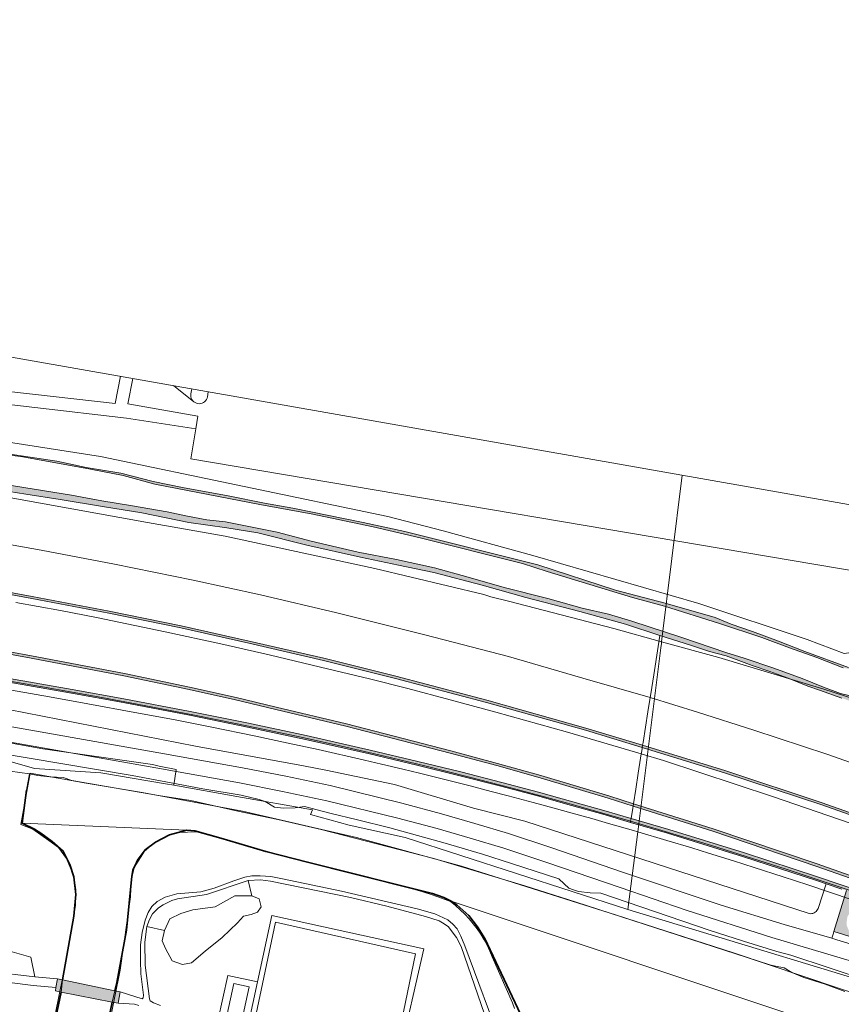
# Model space of a CAD drawing. Header units: metres. Extents: x 2514 to 227642, y 1683 to 852646.
# Tile 365 of 462: x 113882 to 114070, y 426467 to 426694. Entities that reach past the tile are written whole.
import ezdxf
from ezdxf.lldxf.tags import DXFTag

# ---------------------------------------------------------------- set-up
doc = ezdxf.new("R2010")
doc.units = ezdxf.units.M
for name, color, linetype, lineweight in [('B-WE-GK-BESCHOEIING-G', 252, 'GK-BESCHOEIING', 35), ('B-WE-GR-BEPLANTING_CULTUUR_BOSPLANTSOEN-GV', 252, 'Continuous', 18), ('B-WE-GR-BEPLANTING_CULTUUR_HEESTERS-GV', 252, 'Continuous', 18), ('B-WE-GR-GRAS-GV', 252, 'Continuous', 13), ('B-WE-GR-GRAS-V', 252, 'Continuous', 18), ('B-WE-GR-GROENVOORZIENING-GV', 252, 'Continuous', 18), ('B-WE-IE-TERREINAFSCHEIDING_KUNSTMATIG_HEKWERK-G', 252, 'IE-TERREINAFSCHEIDING-KUNSTMATIG', 18), ('B-WE-IE-TERREINAFSCHEIDING_KUNSTMATIG_MUUR-GV', 252, 'Continuous', 18), ('B-WE-IE-TERREINAFSCHEIDING_KUNSTMATIG_MUUR-V', 252, 'Continuous', 18), ('B-WE-KG-GRENS_PERCEEL-GV', 252, 'KG-PERCEEL', 18), ('B-WE-KW-KUNSTWERK-GV', 252, 'Continuous', 18), ('B-WE-KW-KUNSTWERK-V', 252, 'Continuous', 18), ('B-WE-KW-KUNSTWERK_GELUIDSWERING_SCHERM-G', 252, 'Continuous', 18), ('B-WE-OG-BEBOUWING_OVERBOUWING-GV', 4, 'Continuous', 18), ('B-WE-OG-TERREIN_CULTUURSCHEIDING-GV', 252, 'Continuous', 18), ('B-WE-OG-WATER-GV', 252, 'Continuous', 18), ('B-WE-OG-WATER_SLOOT-GV', 252, 'Continuous', 18), ('B-WE-OG-WATER_SLOOT-V', 252, 'Continuous', 18), ('B-WE-OG-WEG-GV', 252, 'Continuous', 18), ('B-WE-OG-WEG-V', 252, 'Continuous', 18), ('B-WE-VH-ONVERHARD-GV', 252, 'Continuous', 18), ('B-WE-VH-VERHARDING_ASFALT-GV', 252, 'Continuous', 18), ('B-WE-VH-VERHARDING_GESLOTEN-GV', 252, 'Continuous', 18), ('B-WE-VH-VERHARDING_HALFVERHARDING-GV', 252, 'Continuous', 18), ('B-WE-VH-VERHARDING_OPEN-GV', 252, 'Continuous', 18)]:
    doc.layers.add(name, color=color, linetype=linetype, lineweight=lineweight)
doc.layers.add('X-XX-AL-HULPLIJN-G', color=6, linetype='Continuous', lineweight=18, plot=False)
doc.styles.get("Standard").update_dxf_attribs({"font": 'romans'})
doc.linetypes.add('GK-BESCHOEIING', pattern='A,30,-5,[1,NLCS.SHX,S=1,R=0,X=0,Y=0],-5', length=40)
doc.linetypes.add('IE-TERREINAFSCHEIDING-KUNSTMATIG', pattern='A,4,[82,NLCS.SHX,S=0.75,R=90,X=0,Y=0],4,-2', length=10)
tags = doc.linetypes.add('KG-PERCEEL', pattern='A,5.5,-2,["P",Standard,S=1.8,R=0,X=-0.5,Y=-0.9],-2,5.5,-2,[5,NLCS.SHX,S=0.75,R=0,X=0,Y=0],-2', length=19).pattern_tags.tags
tags[6] = DXFTag(74, 10)

msp = doc.modelspace()

# ---------------------------------------------------------------- hatches: boundary and pattern name
at = {"layer": 'B-WE-GR-GRAS-V'}
msp.add_hatch(color=256, dxfattribs=at).paths.add_polyline_path([(114074.431, 426482.346), (114072.202, 426484.255), (114071.718, 426485.444), (114071.696, 426486.419), (114071.848, 426487.486), (114072.498, 426488.571), (114073.525, 426489.041), (114075.026, 426489.494), (114076.224, 426489.421), (114079.865, 426488.5), (114093.505, 426483.892), (114109.891, 426478.228), (114125.652, 426472.625), (114136.951, 426468.364), (114155.762, 426461.269), (114164.263, 426457.882), (114170.396, 426455.688), (114183.263, 426450.589), (114193.211, 426446.336), (114202.809, 426442.118), (114216.52, 426436.348), (114217.959, 426435.304), (114218.436, 426434.692), (114218.459, 426434.093), (114218.298, 426433.088), (114218.01, 426432.162), (114217.441, 426431.46), (114216.587, 426431.082), (114215.543, 426431.249), (114218.223, 426430.237), (114220.619, 426436.58), (114220.618, 426436.58), (114207.261, 426442.334), (114190.402, 426449.53), (114186.92, 426450.968), (114173.789, 426456.075), (114157.148, 426462.368), (114137.947, 426469.603), (114116.19, 426477.721), (114099.768, 426483.683), (114080.352, 426490.525), (114071.655, 426493.49), (114068.746, 426484.103), (114074.437, 426482.339)])
at = {"layer": 'B-WE-IE-TERREINAFSCHEIDING_KUNSTMATIG_MUUR-V'}
for points in [[(114022.134, 426510.082), (114015.871, 426511.889), (114008.713, 426513.95), (114000.869, 426516.112), (113992.407, 426518.342), (113982.976, 426520.78), (113973.124, 426523.218), (113962.179, 426525.82), (113947.494, 426529.14), (113934.182, 426531.974), (113920.81, 426534.677), (113905.569, 426537.591), (113893.643, 426539.771), (113874.85, 426543.035), (113858.619, 426545.695), (113840.084, 426548.704), (113821.166, 426551.664), (113803.484, 426554.412), (113783.672, 426557.483), (113761.462, 426560.938), (113739.386, 426564.353), (113715.9, 426568.013), (113694.486, 426571.356), (113674.36, 426574.445), (113663.489, 426576.105), (113663.393, 426575.471), (113663.358, 426575.234), (113674.226, 426573.574), (113694.351, 426570.485), (113715.764, 426567.142), (113739.25, 426563.482), (113761.327, 426560.067), (113783.537, 426556.612), (113803.349, 426553.542), (113821.031, 426550.794), (113839.946, 426547.834), (113858.477, 426544.826), (113874.703, 426542.166), (113893.489, 426538.903), (113905.407, 426536.725), (113920.64, 426533.813), (113934.003, 426531.111), (113947.306, 426528.28), (113961.98, 426524.962), (113972.916, 426522.362), (113982.76, 426519.926), (113992.184, 426517.49), (114000.64, 426515.261), (114008.474, 426513.102), (114015.627, 426511.042), (114021.992, 426509.185), (114022.033, 426509.444)], [(114022.033, 426509.444), (114021.992, 426509.185), (114030.539, 426506.682), (114047.969, 426501.294), (114064.733, 426495.85), (114066.984, 426495.083), (114070.583, 426493.855), (114071.648, 426493.492), (114071.655, 426493.492), (114071.655, 426493.49), (114080.352, 426490.525), (114099.768, 426483.683), (114116.19, 426477.721), (114137.947, 426469.603), (114157.148, 426462.368), (114173.789, 426456.075), (114186.92, 426450.968), (114190.402, 426449.53), (114207.261, 426442.334), (114220.618, 426436.58), (114220.619, 426436.58), (114225.755, 426434.367), (114244.195, 426426.418), (114263.756, 426417.931), (114283.773, 426409.406), (114305.2, 426400.604), (114324.495, 426392.742), (114339.548, 426386.571), (114352.298, 426381.34), (114366.056, 426375.709), (114373.538, 426372.619), (114373.585, 426372.906), (114373.684, 426373.512), (114366.399, 426376.542), (114352.64, 426382.174), (114339.89, 426387.405), (114324.836, 426393.576), (114305.541, 426401.438), (114284.121, 426410.237), (114264.112, 426418.759), (114244.553, 426427.245), (114226.112, 426435.195), (114207.617, 426443.162), (114190.751, 426450.361), (114187.256, 426451.805), (114174.112, 426456.917), (114157.466, 426463.212), (114138.264, 426470.447), (114116.501, 426478.567), (114100.071, 426484.532), (114080.647, 426491.377), (114065.018, 426496.705), (114048.241, 426502.153), (114030.799, 426507.545), (114022.134, 426510.082)]]:
    msp.add_hatch(color=256, dxfattribs=at).paths.add_polyline_path(points)
at = {"layer": 'B-WE-KW-KUNSTWERK-V'}
msp.add_hatch(color=256, dxfattribs=at).paths.add_polyline_path([(113904.699, 426470.223), (113903.49, 426470.473), (113891.487, 426472.95), (113890.273, 426473.2), (113889.952, 426471.22), (113889.827, 426470.448), (113891.176, 426470.181), (113902.888, 426467.865), (113904.213, 426467.603)])
at = {"layer": 'B-WE-OG-WATER_SLOOT-V'}
for points in [[(113554.259, 426646.488), (113553.12, 426646.561), (113552.156, 426646.349), (113550.829, 426644.527), (113550.636, 426644.072), (113551.293, 426643.957), (113551.687, 426644.957), (113552.148, 426645.641), (113552.886, 426646.064), (113553.959, 426646.081), (113558.254, 426645.63), (113565.598, 426644.5), (113575.858, 426642.453), (113583.894, 426641.179), (113592.134, 426639.675), (113636.05, 426632.422), (113647.877, 426630.773), (113660.198, 426628.851), (113686.613, 426624.42), (113701.191, 426621.838), (113713.554, 426619.915), (113723.141, 426618.24), (113742.761, 426615.081), (113776.138, 426609.921), (113789.914, 426607.661), (113799.363, 426605.988), (113821.607, 426602.761), (113825.486, 426601.965), (113864.759, 426595.858), (113872.907, 426594.485), (113882.319, 426593.214), (113897.908, 426590.378), (113905.391, 426588.928), (113912.671, 426586.936), (113937.223, 426582.224), (113948.592, 426580.156), (113962.844, 426577.13), (113973.649, 426574.614), (113997.169, 426568.734), (114002.886, 426566.883), (114022.431, 426560.921), (114029.831, 426558.93), (114042.432, 426554.934), (114052.152, 426551.728), (114058.544, 426549.295), (114064.791, 426547.063), (114070.9, 426544.714), (114073.21, 426544.284), (114074.729, 426544.476), (114076.371, 426545.066), (114077.184, 426545.808), (114078.088, 426546.43), (114077.76, 426546.537), (114076.439, 426545.295), (114075.514, 426544.968), (114073.765, 426544.574), (114072.09, 426544.763), (114062.093, 426548.47), (114056.052, 426550.867), (114050.076, 426553.055), (114045.153, 426554.758), (114041.428, 426556.268), (114029.934, 426559.589), (114018.565, 426562.601), (114000.68, 426568.406), (113970.16, 426576.037), (113960.577, 426578.127), (113944.412, 426581.468), (113937.889, 426582.591), (113929.515, 426584.297), (113919.01, 426586.192), (113912.263, 426587.528), (113904.852, 426589.442), (113896.861, 426590.811), (113890.168, 426592.238), (113872.704, 426594.867), (113863.684, 426596.494), (113845.834, 426599.183), (113820.782, 426603.219), (113806.232, 426605.341), (113782.913, 426609.308), (113769.564, 426611.384), (113732.536, 426617.66), (113699.354, 426622.928), (113686.79, 426625.081), (113671.322, 426627.934), (113655.692, 426630.004), (113645.21, 426631.628), (113633.151, 426633.313), (113621.194, 426635.279), (113597.714, 426639.463), (113557.444, 426646.046)], [(114083.631, 426534.932), (114083.463, 426535.003), (114081.216, 426535.958), (114078.413, 426536.904), (114076.307, 426537.5), (114073.455, 426538.017), (114070.291, 426538.822), (114066.394, 426540.241), (114061.439, 426542.245), (114054.928, 426544.678), (114048.117, 426546.981), (114043.934, 426548.227), (114033.804, 426551.717), (114022.278, 426555.428), (114016.944, 426557.061), (114010.9, 426558.467), (114002.977, 426560.658), (113992.951, 426563.212), (113984.7, 426565.592), (113976.939, 426567.679), (113968.201, 426569.599), (113959.376, 426571.334), (113948.626, 426573.821), (113940.766, 426575.903), (113928.896, 426578.325), (113924.606, 426578.768), (113920.157, 426579.592), (113915.503, 426580.626), (113907.532, 426581.992), (113900.472, 426583.099), (113893.489, 426584.451), (113875.821, 426587.291), (113870.033, 426588.301), (113855.532, 426591.128), (113848.279, 426592.265), (113836.211, 426593.786), (113825.518, 426595.611), (113816.361, 426597.378), (113809.177, 426598.583), (113798.597, 426600.113), (113782.106, 426603.009), (113768.834, 426605.073), (113759.011, 426606.764), (113746.295, 426608.702), (113737.37, 426610.69), (113729.094, 426612.262), (113709.965, 426614.752), (113689.501, 426618.22), (113661.159, 426622.618), (113650.311, 426624.575), (113641.128, 426626.003), (113630.259, 426627.825), (113617.121, 426629.85), (113603.533, 426632.182), (113591.614, 426634.003), (113558.845, 426639.314), (113551.858, 426640.707), (113551.147, 426641.251), (113550.956, 426642.608), (113551.141, 426643.572), (113551.293, 426643.957), (113550.636, 426644.072), (113550.151, 426642.925), (113550.022, 426642.072), (113550.325, 426640.796), (113551.15, 426639.958), (113552.448, 426639.623), (113561.971, 426637.688), (113569.397, 426636.446), (113580.157, 426634.562), (113589.463, 426633.155), (113598.3, 426631.799), (113610.51, 426629.537), (113622.063, 426627.652), (113630.878, 426626.28), (113645.712, 426624.057), (113658.806, 426621.741), (113670.113, 426619.932), (113672.505, 426619.535), (113681.905, 426618.186), (113691.257, 426616.528), (113709.914, 426613.16), (113723.638, 426611.205), (113729.01, 426610.715), (113737.352, 426609.054), (113743.166, 426607.703), (113749.812, 426606.739), (113760.343, 426605.018), (113769.218, 426603.474), (113778.049, 426602.034), (113786.873, 426600.933), (113805.929, 426597.84), (113817.212, 426595.984), (113825.599, 426594.494), (113844.974, 426591.154), (113856.565, 426589.369), (113865.63, 426588.033), (113875.307, 426585.909), (113883.002, 426584.684), (113890.894, 426583.449), (113900.665, 426581.806), (113909.715, 426580.373), (113920.529, 426578.173), (113929.249, 426576.909), (113936.38, 426575.752), (113947.611, 426572.913), (113959.97, 426570.198), (113968.658, 426568.345), (113976.772, 426566.62), (113987.93, 426563.693), (113997.937, 426560.885), (114010.321, 426557.69), (114020.87, 426554.798), (114028.763, 426552.156), (114031.446, 426551.285), (114035.991, 426549.821), (114040.123, 426548.504), (114044.025, 426547.481), (114046.923, 426546.382), (114049.975, 426545.257), (114054.001, 426543.897), (114058.251, 426542.323), (114062.737, 426540.492), (114065.447, 426539.582), (114070.59, 426537.765), (114073.536, 426536.717), (114075.64, 426536.36), (114078.284, 426535.658), (114079.958, 426535.211), (114081.515, 426534.901), (114082.634, 426534.583), (114083.372, 426534.484)]]:
    msp.add_hatch(color=256, dxfattribs=at).paths.add_polyline_path(points)
at = {"layer": 'B-WE-OG-WEG-V'}
for points in [[(114022.665, 426513.456), (114017.016, 426515.273), (114001.391, 426519.933), (113991.397, 426522.759), (113980.676, 426525.661), (113956.705, 426531.838), (113940.583, 426535.681), (113931.343, 426537.866), (113920.67, 426540.304), (113905.684, 426543.417), (113884.344, 426547.473), (113869.285, 426550.245), (113847.922, 426553.93), (113824.229, 426557.895), (113800.621, 426561.768), (113776.929, 426565.574), (113750.247, 426569.881), (113728.479, 426573.432), (113703.056, 426577.604), (113670.55, 426582.867), (113664.656, 426583.829), (113664.568, 426583.288), (113670.462, 426582.326), (113702.968, 426577.063), (113728.391, 426572.891), (113750.159, 426569.34), (113776.842, 426565.033), (113800.533, 426561.227), (113824.139, 426557.354), (113847.83, 426553.389), (113869.189, 426549.705), (113884.243, 426546.934), (113905.577, 426542.879), (113920.554, 426539.768), (113931.219, 426537.332), (113940.456, 426535.147), (113956.573, 426531.306), (113980.536, 426525.131), (113991.251, 426522.231), (114001.238, 426519.407), (114016.856, 426514.748), (114022.578, 426512.903)], [(114024.786, 426526.913), (114011.712, 426530.856), (113988.968, 426537.27), (113968.067, 426542.787), (113951.548, 426546.915), (113934.39, 426550.885), (113918.706, 426554.389), (113902.189, 426557.765), (113884.507, 426561.161), (113873.193, 426563.2), (113854.387, 426566.373), (113829.093, 426570.506), (113811.741, 426573.218), (113810.117, 426573.28), (113810.023, 426572.797), (113811.665, 426572.734), (113829.017, 426570.022), (113854.311, 426565.89), (113873.117, 426562.716), (113884.431, 426560.677), (113902.113, 426557.281), (113918.629, 426553.905), (113934.314, 426550.401), (113951.471, 426546.431), (113967.991, 426542.303), (113988.892, 426536.786), (114011.636, 426530.372), (114024.71, 426526.429)], [(114124.666, 426492.042), (114116.851, 426495.007), (114097.193, 426502.405), (114079.949, 426508.781), (114066.079, 426513.684), (114043.948, 426521.003), (114024.786, 426526.913), (114024.71, 426526.429), (114043.871, 426520.52), (114066.001, 426513.201), (114079.871, 426508.298), (114097.115, 426501.922), (114116.773, 426494.523), (114124.492, 426491.595)], [(114374.184, 426376.563), (114356.166, 426383.679), (114337.02, 426391.173), (114320.4, 426397.608), (114293.385, 426408.23), (114279.086, 426414.292), (114264.334, 426420.745), (114249.999, 426426.952), (114234.365, 426433.844), (114218.506, 426440.692), (114195.07, 426450.501), (114174.57, 426458.59), (114147.041, 426469.096), (114123.42, 426478.122), (114087.892, 426491.557), (114064.91, 426499.628), (114041.015, 426507.686), (114022.665, 426513.456), (114022.578, 426512.903), (114040.924, 426507.134), (114064.82, 426499.076), (114087.801, 426491.005), (114123.329, 426477.57), (114146.951, 426468.544), (114174.48, 426458.038), (114194.979, 426449.95), (114218.416, 426440.14), (114234.274, 426433.292), (114249.908, 426426.4), (114264.244, 426420.193), (114278.996, 426413.74), (114293.295, 426407.678), (114320.31, 426397.056), (114336.929, 426390.621), (114356.076, 426383.127), (114374.093, 426376.011)]]:
    msp.add_hatch(color=256, dxfattribs=at).paths.add_polyline_path(points)

# ---------------------------------------------------------------- linework, layer by layer
at = {"layer": 'B-WE-GK-BESCHOEIING-G', "ltscale": 0.5}
for points in [[(113891.487, 426472.95), (113894.09, 426487.588), (113894.484, 426492.599), (113894.097, 426496.695), (113893.178, 426499.482), (113892.912, 426500), (113891.589, 426502.579), (113889.053, 426504.776), (113886.488, 426506.739), (113885.045, 426507.603), (113882.16, 426509.012), (113883.161, 426516.588)], [(113996.733, 426465.087), (113988.496, 426482.471), (113986.822, 426485.2), (113984.83, 426487.796), (113982.06, 426490.225), (113980.801, 426491.084), (113979.122, 426491.947), (113976.529, 426492.84), (113948.053, 426500), (113938.19, 426502.48), (113927.861, 426505.564), (113921.839, 426507.266), (113920.061, 426507.379), (113916.085, 426506.322), (113912.814, 426504.674), (113910.422, 426502.864), (113908.696, 426500.517), (113908.455, 426500), (113907.634, 426498.238), (113907.363, 426496.829), (113906.196, 426484.42), (113903.947, 426472.378), (113903.49, 426470.473)], [(113888.2, 426455.975), (113891.176, 426470.181)], [(113902.888, 426467.865), (113899.177, 426450.102), (113896.428, 426439.239), (113892.862, 426426.116), (113888.554, 426410.97), (113887.512, 426406.422), (113887.218, 426402.39), (113887.659, 426399.009), (113889.064, 426393.554), (113890.896, 426388.753), (113891.353, 426387.843), (113892.006, 426386.823), (113893.965, 426384.853), (113898.711, 426380.53), (113900.511, 426379.135), (113907.066, 426374.67), (113915.251, 426372.568), (113958.162, 426364.171)]]:
    msp.add_lwpolyline(points, dxfattribs=at)
at = {"layer": 'B-WE-GR-BEPLANTING_CULTUUR_BOSPLANTSOEN-GV'}
for points in [[(113519.027, 426679.679), (113515.209, 426656.6), (113843.577, 426602.158), (113900.184, 426593.307), (113966.259, 426579.516), (113978.97, 426576.222), (113999.554, 426570.562), (114037.738, 426559.549), (114062.645, 426551.213), (114071.084, 426548.022), (114073.812, 426548.434), (114075.767, 426550.286), (114077.307, 426552.214), (114078.084, 426555.271), (114080.193, 426565.004), (114082.812, 426580.406)], [(114077.483, 426581.344), (114075, 426566.693), (113920.958, 426592.799), (113922.121, 426599.663), (113906.173, 426602.097), (113863.935, 426607.052), (113823.719, 426615.343), (113825.043, 426625.795)], [(113921.169, 426608.869), (113920.97, 426607.697), (113920.943, 426607.365), (113920.973, 426607.033), (113921.061, 426606.712), (113921.202, 426606.41), (113921.393, 426606.138), (113921.628, 426605.902), (113921.665, 426605.873), (113921.939, 426605.69), (113922.239, 426605.556), (113922.558, 426605.476), (113922.886, 426605.451), (113923.214, 426605.482), (113923.531, 426605.569), (113923.829, 426605.708), (113924.099, 426605.896), (113924.334, 426606.127), (113924.525, 426606.395), (113924.668, 426606.692), (113924.758, 426607.008), (113924.96, 426608.201)], [(113867.221, 426537.433), (113922.061, 426526.732), (113946.863, 426522.211), (113951.962, 426521.168), (113967.724, 426517.923), (113985.92, 426512.476), (113997.696, 426509.467), (114063.105, 426488.21), (114063.387, 426488.184), (114063.67, 426488.204), (114063.946, 426488.267), (114064.209, 426488.373), (114064.452, 426488.519), (114064.669, 426488.702), (114064.855, 426488.916), (114065.004, 426489.157), (114065.114, 426489.418), (114066.984, 426495.083), (114064.733, 426495.85), (114047.969, 426501.294), (114030.539, 426506.682), (114021.992, 426509.185), (114015.627, 426511.042), (114008.474, 426513.102), (114000.64, 426515.261), (113992.184, 426517.49), (113982.76, 426519.926), (113972.916, 426522.362), (113961.98, 426524.962), (113947.306, 426528.28), (113934.003, 426531.111), (113920.64, 426533.813), (113905.407, 426536.725), (113893.489, 426538.903), (113874.703, 426542.166)]]:
    msp.add_lwpolyline(points, dxfattribs=at)
at = {"layer": 'B-WE-GR-BEPLANTING_CULTUUR_HEESTERS-GV'}
for points in [[(113936.672, 426491.588), (113935.01, 426492.287), (113931.094, 426492.287), (113926.552, 426489.781), (113921.435, 426489.103), (113918.67, 426488.216), (113916.11, 426487.014), (113914.909, 426484.3), (113914.387, 426481.95), (113915.118, 426480.175), (113916.684, 426477.356), (113919.034, 426476.52), (113921.09, 426476.921), (113924.237, 426479.543), (113928.171, 426482.691), (113929.917, 426484.38), (113931.694, 426486.075), (113933.078, 426487.589), (113934.801, 426488.006), (113936.263, 426488.581), (113937.089, 426489.773)], [(113864.68, 426485.777), (113860.83, 426486.497), (113859.239, 426477.527), (113864.374, 426476.566), (113874.695, 426474.931), (113885.07, 426473.68), (113884.155, 426478.166), (113883.085, 426478.47), (113882.016, 426478.778), (113880.949, 426479.091), (113879.882, 426479.408), (113878.818, 426479.729), (113876.253, 426480.613), (113874.11, 426481.421), (113872.744, 426481.985), (113870.495, 426482.932), (113867.967, 426484.104), (113866.843, 426484.656)]]:
    msp.add_lwpolyline(points, close=True, dxfattribs=at)
at = {"layer": 'B-WE-GR-GRAS-GV'}
msp.add_lwpolyline([(114071.655, 426493.49), (114068.746, 426484.103), (114074.437, 426482.339)], dxfattribs=at)
at = {"layer": 'B-WE-GR-GROENVOORZIENING-GV'}
for points in [[(113865.844, 426575.475), (113886.591, 426571.785), (113903.405, 426568.542), (113921.46, 426564.871), (113936.947, 426561.495), (113954.474, 426557.35), (113974.754, 426552.306), (113993.953, 426547.309), (114011.062, 426542.377), (114026.516, 426537.897), (114026.649, 426538.739), (114027.34, 426543.122), (114028.367, 426549.641), (114028.763, 426552.156), (114020.87, 426554.798), (114010.321, 426557.69), (113997.937, 426560.885), (113987.93, 426563.693), (113976.772, 426566.62), (113968.658, 426568.345), (113959.97, 426570.198), (113947.611, 426572.913), (113936.38, 426575.752), (113929.249, 426576.909), (113920.529, 426578.173), (113909.715, 426580.373), (113900.665, 426581.806), (113890.894, 426583.449), (113883.002, 426584.684), (113875.307, 426585.909)], [(113880.768, 426559.776), (113890.979, 426557.906), (113899.243, 426556.257), (113915.066, 426553.008), (113927.837, 426550.269), (113938.935, 426547.728), (113950.72, 426544.883), (113961.991, 426542.177), (113970.8, 426539.949), (113980.546, 426537.379), (113991.079, 426534.509), (114007.532, 426529.954), (114024.474, 426524.936), (114024.517, 426525.205), (114024.668, 426526.163), (114024.71, 426526.429), (114011.636, 426530.372), (113988.892, 426536.786), (113967.991, 426542.303), (113951.471, 426546.431), (113934.314, 426550.401), (113918.629, 426553.905), (113902.113, 426557.281), (113884.431, 426560.677), (113873.117, 426562.716)], [(114070.59, 426537.765), (114065.447, 426539.582), (114062.737, 426540.492), (114058.251, 426542.323), (114054.001, 426543.897), (114049.975, 426545.257), (114046.923, 426546.382), (114044.025, 426547.481), (114040.123, 426548.504), (114035.991, 426549.821), (114031.446, 426551.285), (114028.763, 426552.156), (114028.367, 426549.641), (114027.34, 426543.122), (114026.649, 426538.739), (114026.516, 426537.897), (114037.44, 426534.518), (114050.321, 426530.369), (114067.125, 426524.837), (114079.333, 426520.578)], [(113874.85, 426543.035), (113893.643, 426539.771), (113905.569, 426537.591), (113920.81, 426534.677), (113934.182, 426531.974), (113947.494, 426529.14), (113962.179, 426525.82), (113973.124, 426523.218), (113982.976, 426520.78), (113992.407, 426518.342), (114000.869, 426516.112), (114008.713, 426513.95), (114015.871, 426511.889), (114022.134, 426510.082), (114022.514, 426512.493), (114022.578, 426512.903), (114016.856, 426514.748), (114001.238, 426519.407), (113991.251, 426522.231), (113980.536, 426525.131), (113956.573, 426531.306), (113940.456, 426535.147), (113931.219, 426537.332), (113920.554, 426539.768), (113905.577, 426542.879), (113884.243, 426546.934), (113869.189, 426549.705)], [(114079.871, 426508.298), (114066.001, 426513.201), (114043.871, 426520.52), (114024.71, 426526.429), (114024.668, 426526.163), (114024.517, 426525.205), (114024.474, 426524.936), (114029.616, 426523.433), (114054.663, 426515.13), (114077.611, 426507.224)], [(114087.801, 426491.005), (114064.82, 426499.076), (114040.924, 426507.134), (114022.578, 426512.903), (114022.514, 426512.493), (114022.134, 426510.082), (114030.799, 426507.545), (114048.241, 426502.153), (114065.018, 426496.705), (114080.647, 426491.377)]]:
    msp.add_lwpolyline(points, dxfattribs=at)
at = {"layer": 'B-WE-IE-TERREINAFSCHEIDING_KUNSTMATIG_HEKWERK-G', "ltscale": 0.2}
msp.add_lwpolyline([(113828.254, 426625.229), (113827.303, 426617.657), (113864.815, 426609.857), (113903.586, 426605.474), (113904.82, 426611.747)], dxfattribs=at)
msp.add_lwpolyline([(113935.665, 426463.716), (113968.011, 426456.732), (113972.595, 426478.992), (113940.392, 426486.245)], close=True, dxfattribs=at)
at = {"layer": 'B-WE-IE-TERREINAFSCHEIDING_KUNSTMATIG_MUUR-GV'}
for points in [[(113874.703, 426542.166), (113893.489, 426538.903), (113905.407, 426536.725), (113920.64, 426533.813), (113934.003, 426531.111), (113947.306, 426528.28), (113961.98, 426524.962), (113972.916, 426522.362), (113982.76, 426519.926), (113992.184, 426517.49), (114000.64, 426515.261), (114008.474, 426513.102), (114015.627, 426511.042), (114021.992, 426509.185), (114022.033, 426509.444), (114022.134, 426510.082), (114015.871, 426511.889), (114008.713, 426513.95), (114000.869, 426516.112), (113992.407, 426518.342), (113982.976, 426520.78), (113973.124, 426523.218), (113962.179, 426525.82), (113947.494, 426529.14), (113934.182, 426531.974), (113920.81, 426534.677), (113905.569, 426537.591), (113893.643, 426539.771), (113874.85, 426543.035)], [(114080.647, 426491.377), (114065.018, 426496.705), (114048.241, 426502.153), (114030.799, 426507.545), (114022.134, 426510.082), (114022.033, 426509.444), (114021.992, 426509.185), (114030.539, 426506.682), (114047.969, 426501.294), (114064.733, 426495.85), (114066.984, 426495.083), (114070.583, 426493.855)]]:
    msp.add_lwpolyline(points, dxfattribs=at)
at = {"layer": 'B-WE-KG-GRENS_PERCEEL-GV', "ltscale": 0.2}
for points in [[(113432.672, 426656.988), (113570.672, 426634.333), (113639.514, 426623.032), (113705.722, 426612.287), (113787.435, 426599.079), (113874.422, 426584.701), (113910.992, 426578.147), (113928.88, 426574.963), (113963.238, 426567.591), (113988.282, 426561.552), (113989.919, 426561.067), (113993.997, 426560.036), (114018.202, 426553.786), (114029.152, 426550.729), (114033.862, 426589.025)], [(114083.309, 426534.387), (114066.218, 426539.855), (114042.281, 426547.065), (114029.152, 426550.729), (114029.101, 426550.311), (114028.982, 426549.341), (114023.656, 426507.016), (114030.386, 426505.029), (114036.123, 426503.298), (114039.939, 426502.129), (114045.662, 426500.346), (114050.425, 426498.841), (114057.078, 426496.694), (114062.773, 426494.828)], [(114023.656, 426507.016), (114022.721, 426507.292), (114016.964, 426508.958), (114013.125, 426510.051), (114008.314, 426511.395), (114004.463, 426512.457), (113999.644, 426513.766), (113993.854, 426515.312), (113989.99, 426516.323), (113985.154, 426517.57), (113979.345, 426519.04), (113973.527, 426520.481), (113969.648, 426521.42), (113964.788, 426522.578), (113960.901, 426523.487), (113950.186, 426525.925), (113943.359, 426527.418), (113935.542, 426529.078), (113925.758, 426531.073), (113916.938, 426532.809), (113908.101, 426534.485), (113897.292, 426536.475), (113888.439, 426538.048), (113876.623, 426540.09)], [(114092.83, 426463.587), (114069.847, 426471.038), (114045.653, 426479.225), (114018.794, 426487.876), (113983.134, 426499.157), (113958.996, 426505.714), (113932.821, 426511.735), (113909.778, 426516.025), (113896.933, 426518.191), (113883.995, 426520.531), (113881.886, 426508.671), (113884.623, 426507.614), (113888.291, 426505.018), (113890.518, 426503.427), (113892.392, 426500.898), (113894.048, 426496.789), (113894.506, 426493.675), (113894.428, 426490.111), (113892.983, 426481.471), (113891.453, 426473.323), (113888.199, 426457.104)], [(113917.022, 426517.71), (113931.528, 426515.127), (113948.916, 426512.079), (113948.449, 426511.006), (113957.355, 426508.568), (113970.185, 426505.693), (114021.413, 426489.19)], [(113995.354, 426466.398), (113994.908, 426467.697), (113990.245, 426478.247), (113989.674, 426479.599), (113989.038, 426480.921), (113988.336, 426482.21), (113987.572, 426483.463), (113986.747, 426484.676), (113985.863, 426485.848), (113984.922, 426486.974), (113983.927, 426488.052), (113982.88, 426489.08), (113981.783, 426490.055), (113980.639, 426490.974), (113978.552, 426491.79), (113976.441, 426492.541), (113974.307, 426493.224), (113972.153, 426493.84), (113946.546, 426500.247), (113922.283, 426507.05), (113918.152, 426506.869), (113915.632, 426506.093), (113912.773, 426504.602), (113910.332, 426502.57), (113907.921, 426498.818), (113907.264, 426495.741), (113907.123, 426492.086), (113904.7, 426475.238), (113902.107, 426462.294)], [(114023.656, 426507.016), (114021.413, 426489.19), (114093.476, 426467.226), (114097.332, 426466.073), (114148.223, 426446.104), (114149.436, 426446.252)], [(114222.326, 426433.617), (114218.802, 426435.186), (114210.565, 426438.786), (114202.29, 426442.326), (114194.056, 426446.007), (114185.829, 426449.629), (114177.576, 426453.18), (114169.105, 426456.676), (114160.774, 426460.057), (114152.423, 426463.381), (114144.051, 426466.636), (114135.63, 426469.715), (114127.143, 426472.688), (114118.601, 426475.71), (114110.133, 426478.747), (114101.652, 426481.724), (114093.146, 426484.634), (114085.57, 426487.178), (114078.86, 426489.392), (114076.024, 426490.366), (114073.19, 426491.335), (114067.511, 426493.251), (114062.773, 426494.828)]]:
    msp.add_lwpolyline(points, dxfattribs=at)
msp.add_lwpolyline([(113875.932, 426524.18), (113885.045, 426521.551), (113900.242, 426520.545), (113915.149, 426518.043), (113917.022, 426517.71), (113917.606, 426521.382), (113913.667, 426522.081), (113912.133, 426522.508), (113886.959, 426526.095), (113876.65, 426527.964)], close=True, dxfattribs=at)
at = {"layer": 'B-WE-KW-KUNSTWERK-GV'}
msp.add_lwpolyline([(113904.699, 426470.223), (113903.49, 426470.473), (113891.487, 426472.95), (113890.273, 426473.2), (113889.952, 426471.22), (113889.827, 426470.448), (113891.176, 426470.181), (113902.888, 426467.865), (113904.213, 426467.603)], close=True, dxfattribs=at)
at = {"layer": 'B-WE-KW-KUNSTWERK_GELUIDSWERING_SCHERM-G'}
for points in [[(113872.128, 426542.848), (113886.857, 426540.342), (113900.484, 426537.887), (113910.247, 426536.067), (113921.828, 426533.828), (113931.57, 426531.872), (113945.613, 426528.898), (113955.557, 426526.713), (113965.194, 426524.456), (113974.728, 426522.176), (113984.705, 426519.689), (113994.532, 426517.126), (114002.241, 426515.087), (114008.927, 426513.225), (114022.033, 426509.444)], [(114022.033, 426509.444), (114029.208, 426507.354), (114040.651, 426503.892), (114057.767, 426498.448), (114073.881, 426493.066), (114095.268, 426485.569), (114110.404, 426480.146), (114130.6, 426472.641), (114151.568, 426464.755), (114169.22, 426458.075), (114178.084, 426454.729), (114188.007, 426450.816), (114197.148, 426446.97), (114220.486, 426436.918), (114222.736, 426435.948)]]:
    msp.add_lwpolyline(points, dxfattribs=at)
at = {"layer": 'B-WE-OG-BEBOUWING_OVERBOUWING-GV'}
msp.add_lwpolyline([(113934.329, 426471.375), (113930.808, 426472.14), (113929.273, 426465.077), (113932.794, 426464.312)], close=True, dxfattribs=at)
at = {"layer": 'B-WE-OG-TERREIN_CULTUURSCHEIDING-GV'}
for points in [[(114082.812, 426580.406), (114080.193, 426565.004), (114078.084, 426555.271), (114077.307, 426552.214), (114075.767, 426550.286), (114073.812, 426548.434), (114071.084, 426548.022), (114062.645, 426551.213), (114037.738, 426559.549), (113999.554, 426570.562), (113978.97, 426576.222), (113966.259, 426579.516), (113900.184, 426593.307), (113843.577, 426602.158), (113515.209, 426656.6), (113519.027, 426679.679)], [(113828.254, 426625.229), (113827.303, 426617.657), (113864.815, 426609.857), (113903.586, 426605.474), (113904.82, 426611.747)], [(113907.658, 426611.248), (113906.479, 426605.408), (113922.536, 426602.577), (113922.121, 426599.663), (113920.958, 426592.799), (114075, 426566.693), (114077.483, 426581.344)], [(113917.006, 426609.601), (113921.628, 426605.902), (113921.393, 426606.138), (113921.202, 426606.41), (113921.061, 426606.712), (113920.973, 426607.033), (113920.943, 426607.365), (113920.97, 426607.697), (113921.169, 426608.869)], [(113924.96, 426608.201), (113924.758, 426607.008), (113924.668, 426606.692), (113924.525, 426606.395), (113924.334, 426606.127), (113924.099, 426605.896), (113923.829, 426605.708), (113923.531, 426605.569), (113923.214, 426605.482), (113922.886, 426605.451), (113922.558, 426605.476), (113922.239, 426605.556), (113921.939, 426605.69), (113921.665, 426605.873), (113921.628, 426605.902), (113917.006, 426609.601)], [(113872.704, 426594.867), (113890.168, 426592.238), (113896.861, 426590.811), (113904.852, 426589.442), (113912.263, 426587.528), (113919.01, 426586.192), (113929.515, 426584.297), (113937.889, 426582.591), (113944.412, 426581.468), (113960.577, 426578.127), (113970.16, 426576.037), (114000.68, 426568.406), (114018.565, 426562.601), (114029.934, 426559.589), (114041.428, 426556.268), (114045.153, 426554.758), (114050.076, 426553.055), (114056.052, 426550.867), (114062.093, 426548.47), (114072.09, 426544.763)], [(114070.583, 426493.855), (114066.984, 426495.083), (114065.114, 426489.418), (114065.004, 426489.157), (114064.855, 426488.916), (114064.669, 426488.702), (114064.452, 426488.519), (114064.209, 426488.373), (114063.946, 426488.267), (114063.67, 426488.204), (114063.387, 426488.184), (114063.105, 426488.21), (113997.696, 426509.467), (113985.92, 426512.476), (113967.724, 426517.923), (113951.962, 426521.168), (113946.863, 426522.211), (113922.061, 426526.732), (113867.221, 426537.433)], [(113860.297, 426534.597), (113914.897, 426524.981), (113932.802, 426521.748), (113942.76, 426519.779), (113953.01, 426517.646), (113969.428, 426513.632), (113978.539, 426511.179), (113986.221, 426508.966), (113993.963, 426506.625), (114003.937, 426503.346), (114020.191, 426497.753), (114042.832, 426490.124), (114057.314, 426485.698), (114068.265, 426482.545), (114068.635, 426483.744), (114068.642, 426483.765), (114068.746, 426484.103), (114071.655, 426493.49)], [(114075.87, 426476.326), (114054.508, 426482.748), (114034.764, 426488.99), (114019.638, 426494.243), (114002.765, 426499.976), (113992.856, 426503.233), (113985.18, 426505.555), (113977.552, 426507.752), (113968.507, 426510.187), (113952.203, 426514.173), (113942.028, 426516.291), (113932.118, 426518.25), (113914.248, 426521.477), (113869.02, 426529.439)], [(114076.482, 426472.807), (114058.861, 426478.63), (114055.599, 426479.524), (114048.009, 426481.912), (114040.049, 426484.439), (114015.206, 426492.929), (114012.704, 426493.018), (114010.023, 426493.286), (114008.928, 426493.688), (114007.811, 426494.09), (114006.738, 426495.029), (114005.532, 426496.19), (113994.672, 426499.713), (113988.016, 426501.865), (113979.437, 426504.412), (113966.658, 426507.897), (113959.233, 426509.745), (113952.896, 426511.293), (113947.087, 426512.812), (113944.942, 426512.544), (113942.261, 426512.455), (113940.206, 426512.723), (113938.061, 426513.974), (113936.654, 426514.466), (113932.543, 426515.449), (113923.74, 426516.879), (113918.065, 426517.996), (113907.431, 426519.962), (113867.799, 426526.653)], [(113867.799, 426526.653), (113907.431, 426519.962), (113918.065, 426517.996), (113923.74, 426516.879), (113932.543, 426515.449), (113936.654, 426514.466), (113938.061, 426513.974), (113940.206, 426512.723), (113942.261, 426512.455), (113944.942, 426512.544), (113947.087, 426512.812), (113952.896, 426511.293), (113959.233, 426509.745), (113966.658, 426507.897), (113979.437, 426504.412), (113988.016, 426501.865), (113994.672, 426499.713), (114005.532, 426496.19), (114006.738, 426495.029), (114007.811, 426494.09), (114008.928, 426493.688), (114010.023, 426493.286), (114012.704, 426493.018), (114015.206, 426492.929), (114040.049, 426484.439), (114048.009, 426481.912), (114055.599, 426479.524), (114058.861, 426478.63), (114076.482, 426472.807)], [(113879.397, 426520.976), (113883.857, 426520.333), (113885.806, 426519.994), (113888.568, 426519.667), (113891.612, 426519.496), (113893.593, 426518.854), (113913.542, 426515.386), (113920.989, 426514.219), (113931.79, 426511.803), (113940.978, 426509.854), (113950.941, 426507.527), (113976.803, 426500.91), (113997.724, 426494.618), (114009.507, 426490.862), (114053.992, 426476.419), (114055.292, 426476.112), (114057.299, 426475.77), (114059.07, 426474.692), (114061.823, 426473.556), (114066.743, 426471.954), (114071.263, 426470.336)], [(113880.949, 426479.091), (113882.016, 426478.778), (113883.085, 426478.47), (113884.155, 426478.166), (113885.07, 426473.68), (113890.273, 426473.2), (113891.487, 426472.95), (113894.09, 426487.588), (113894.484, 426492.599), (113894.097, 426496.695), (113893.178, 426499.482), (113891.589, 426502.579), (113889.053, 426504.776), (113886.488, 426506.739), (113885.045, 426507.603), (113882.16, 426509.012), (113883.161, 426516.588), (113883.857, 426520.333), (113879.397, 426520.976)], [(113996.733, 426465.087), (113988.496, 426482.471), (113986.822, 426485.2), (113984.83, 426487.796), (113982.06, 426490.225), (113980.801, 426491.084), (113979.122, 426491.947), (113976.529, 426492.84), (113938.19, 426502.48), (113927.861, 426505.564), (113921.839, 426507.266), (113920.061, 426507.379), (113916.085, 426506.322), (113912.814, 426504.674), (113910.422, 426502.864), (113908.696, 426500.517), (113907.634, 426498.238), (113907.363, 426496.829), (113906.196, 426484.42), (113903.947, 426472.378), (113903.49, 426470.473), (113904.699, 426470.223), (113909.765, 426468.604), (113909.972, 426468.848), (113910.037, 426469.468), (113909.491, 426474.339), (113909.348, 426477.456), (113909.396, 426481.009), (113909.756, 426483.865), (113910.432, 426486.74), (113911.116, 426488.435), (113912.01, 426489.832), (113913.182, 426491.014), (113915.091, 426492.006), (113917.746, 426492.755), (113923.267, 426493.243), (113926.334, 426494.074), (113930.812, 426495.735), (113933.382, 426496.589), (113934.997, 426496.865), (113936.921, 426496.919), (113939.336, 426496.711), (113942.017, 426496.222), (113955.543, 426493.387), (113972.979, 426489.341), (113977.003, 426488.156), (113980, 426486.79), (113981.197, 426485.81), (113982.137, 426484.722), (113983.045, 426483.02), (113983.94, 426480.795), (113992.6, 426457.531)], [(113990.747, 426458.421), (113983.107, 426480.649), (113982.025, 426482.695), (113980.066, 426485.258), (113978.812, 426486.122), (113977.994, 426486.536), (113974.865, 426487.534), (113965.975, 426489.946), (113957.685, 426491.892), (113939.23, 426495.666), (113936.938, 426495.991), (113934.16, 426495.788), (113935.01, 426492.287), (113936.672, 426491.588), (113937.089, 426489.773), (113936.263, 426488.581), (113934.801, 426488.006), (113933.078, 426487.589), (113931.694, 426486.075), (113929.917, 426484.38), (113928.171, 426482.691), (113924.237, 426479.543), (113921.09, 426476.921), (113919.034, 426476.52), (113916.684, 426477.356), (113915.118, 426480.175), (113914.387, 426481.95), (113914.909, 426484.3), (113910.869, 426485.213), (113910.415, 426481.61), (113910.494, 426476.343), (113911.467, 426468.612), (113911.601, 426468.192), (113912.335, 426467.66), (113914.014, 426467.078)], [(113927.16, 426463.595), (113929.448, 426473.996), (113936.287, 426472.491), (113939.607, 426487.799), (113974.495, 426480.131), (113968.723, 426454.95)], [(113888.2, 426455.975), (113891.176, 426470.181), (113889.827, 426470.448), (113889.952, 426471.22), (113884.742, 426471.703), (113874.353, 426472.959), (113864.018, 426474.598), (113860.395, 426475.276), (113859.143, 426468.428), (113881.071, 426464.825)], [(113908.991, 426467.081), (113908.025, 426467.413), (113904.213, 426467.603), (113902.888, 426467.865), (113899.177, 426450.102)]]:
    msp.add_lwpolyline(points, dxfattribs=at)
for points in [[(113935.01, 426492.287), (113934.16, 426495.788), (113924.577, 426492.576), (113917.891, 426491.636), (113916.558, 426491.197), (113914.592, 426490.22), (113913.544, 426489.573), (113912.149, 426488.141), (113911.418, 426486.873), (113910.869, 426485.213), (113914.909, 426484.3), (113916.11, 426487.014), (113918.67, 426488.216), (113921.435, 426489.103), (113926.552, 426489.781), (113931.094, 426492.287)], [(114074.431, 426482.346), (114074.437, 426482.339), (114068.746, 426484.103), (114068.642, 426483.765), (114068.635, 426483.744), (114068.265, 426482.545), (114069.447, 426482.205), (114077.214, 426479.808), (114087.242, 426476.295), (114101.071, 426471.756), (114114.883, 426466.981), (114133.934, 426460.119), (114134.619, 426461.99), (114120.392, 426467.162), (114103.536, 426472.742), (114084.576, 426479.176)]]:
    msp.add_lwpolyline(points, close=True, dxfattribs=at)
at = {"layer": 'B-WE-OG-WATER-GV'}
for points in [[(114070.9, 426544.714), (114064.791, 426547.063), (114058.544, 426549.295), (114052.152, 426551.728), (114042.432, 426554.934), (114029.831, 426558.93), (114022.431, 426560.921), (114002.886, 426566.883), (113997.169, 426568.734), (113973.649, 426574.614), (113962.844, 426577.13), (113948.592, 426580.156), (113937.223, 426582.224), (113912.671, 426586.936), (113905.391, 426588.928), (113897.908, 426590.378), (113882.319, 426593.214), (113872.907, 426594.485)], [(113875.821, 426587.291), (113893.489, 426584.451), (113900.472, 426583.099), (113907.532, 426581.992), (113915.503, 426580.626), (113920.157, 426579.592), (113924.606, 426578.768), (113928.896, 426578.325), (113940.766, 426575.903), (113948.626, 426573.821), (113959.376, 426571.334), (113968.201, 426569.599), (113976.939, 426567.679), (113984.7, 426565.592), (113992.951, 426563.212), (114002.977, 426560.658), (114010.9, 426558.467), (114016.944, 426557.061), (114022.278, 426555.428), (114033.804, 426551.717), (114043.934, 426548.227), (114048.117, 426546.981), (114054.928, 426544.678), (114061.439, 426542.245), (114066.394, 426540.241), (114070.291, 426538.822), (114073.455, 426538.017)], [(114071.263, 426470.336), (114066.743, 426471.954), (114061.823, 426473.556), (114059.07, 426474.692), (114057.299, 426475.77), (114055.292, 426476.112), (114053.992, 426476.419), (114009.507, 426490.862), (113997.724, 426494.618), (113976.803, 426500.91), (113950.941, 426507.527), (113940.978, 426509.854), (113931.79, 426511.803), (113920.989, 426514.219), (113913.542, 426515.386), (113893.593, 426518.854), (113891.612, 426519.496), (113888.568, 426519.667), (113885.806, 426519.994), (113883.857, 426520.333), (113883.161, 426516.588), (113882.16, 426509.012), (113920.061, 426507.379), (113921.839, 426507.266), (113927.861, 426505.564), (113938.19, 426502.48), (113976.529, 426492.84), (113979.122, 426491.947), (113980.801, 426491.084), (114062.755, 426463.689)], [(113899.177, 426450.102), (113902.888, 426467.865), (113903.49, 426470.473), (113903.947, 426472.378), (113906.196, 426484.42), (113907.363, 426496.829), (113907.634, 426498.238), (113908.696, 426500.517), (113910.422, 426502.864), (113912.814, 426504.674), (113916.085, 426506.322), (113920.061, 426507.379), (113882.16, 426509.012), (113885.045, 426507.603), (113886.488, 426506.739), (113889.053, 426504.776), (113891.589, 426502.579), (113893.178, 426499.482), (113894.097, 426496.695), (113894.484, 426492.599), (113894.09, 426487.588), (113891.487, 426472.95), (113891.176, 426470.181), (113888.2, 426455.975)]]:
    msp.add_lwpolyline(points, dxfattribs=at)
msp.add_lwpolyline([(114062.755, 426463.689), (113980.801, 426491.084), (113982.06, 426490.225), (113984.83, 426487.796), (113986.822, 426485.2), (113988.496, 426482.471), (113996.733, 426465.087), (113998.659, 426464.17)], close=True, dxfattribs=at)
at = {"layer": 'B-WE-OG-WATER_SLOOT-GV'}
for points in [[(114072.09, 426544.763), (114062.093, 426548.47), (114056.052, 426550.867), (114050.076, 426553.055), (114045.153, 426554.758), (114041.428, 426556.268), (114029.934, 426559.589), (114018.565, 426562.601), (114000.68, 426568.406), (113970.16, 426576.037), (113960.577, 426578.127), (113944.412, 426581.468), (113937.889, 426582.591), (113929.515, 426584.297), (113919.01, 426586.192), (113912.263, 426587.528), (113904.852, 426589.442), (113896.861, 426590.811), (113890.168, 426592.238), (113872.704, 426594.867)], [(113872.907, 426594.485), (113882.319, 426593.214), (113897.908, 426590.378), (113905.391, 426588.928), (113912.671, 426586.936), (113937.223, 426582.224), (113948.592, 426580.156), (113962.844, 426577.13), (113973.649, 426574.614), (113997.169, 426568.734), (114002.886, 426566.883), (114022.431, 426560.921), (114029.831, 426558.93), (114042.432, 426554.934), (114052.152, 426551.728), (114058.544, 426549.295), (114064.791, 426547.063), (114070.9, 426544.714)], [(114073.455, 426538.017), (114070.291, 426538.822), (114066.394, 426540.241), (114061.439, 426542.245), (114054.928, 426544.678), (114048.117, 426546.981), (114043.934, 426548.227), (114033.804, 426551.717), (114022.278, 426555.428), (114016.944, 426557.061), (114010.9, 426558.467), (114002.977, 426560.658), (113992.951, 426563.212), (113984.7, 426565.592), (113976.939, 426567.679), (113968.201, 426569.599), (113959.376, 426571.334), (113948.626, 426573.821), (113940.766, 426575.903), (113928.896, 426578.325), (113924.606, 426578.768), (113920.157, 426579.592), (113915.503, 426580.626), (113907.532, 426581.992), (113900.472, 426583.099), (113893.489, 426584.451), (113875.821, 426587.291)], [(113875.307, 426585.909), (113883.002, 426584.684), (113890.894, 426583.449), (113900.665, 426581.806), (113909.715, 426580.373), (113920.529, 426578.173), (113929.249, 426576.909), (113936.38, 426575.752), (113947.611, 426572.913), (113959.97, 426570.198), (113968.658, 426568.345), (113976.772, 426566.62), (113987.93, 426563.693), (113997.937, 426560.885), (114010.321, 426557.69), (114020.87, 426554.798), (114028.763, 426552.156), (114031.446, 426551.285), (114035.991, 426549.821), (114040.123, 426548.504), (114044.025, 426547.481), (114046.923, 426546.382), (114049.975, 426545.257), (114054.001, 426543.897), (114058.251, 426542.323), (114062.737, 426540.492), (114065.447, 426539.582), (114070.59, 426537.765)]]:
    msp.add_lwpolyline(points, dxfattribs=at)
at = {"layer": 'B-WE-OG-WEG-GV'}
for points in [[(113873.117, 426562.716), (113884.431, 426560.677), (113902.113, 426557.281), (113918.629, 426553.905), (113934.314, 426550.401), (113951.471, 426546.431), (113967.991, 426542.303), (113988.892, 426536.786), (114011.636, 426530.372), (114024.71, 426526.429), (114024.786, 426526.913), (114011.712, 426530.856), (113988.968, 426537.27), (113968.067, 426542.787), (113951.548, 426546.915), (113934.39, 426550.885), (113918.706, 426554.389), (113902.189, 426557.765), (113884.507, 426561.161), (113873.193, 426563.2)], [(113869.189, 426549.705), (113884.243, 426546.934), (113905.577, 426542.879), (113920.554, 426539.768), (113931.219, 426537.332), (113940.456, 426535.147), (113956.573, 426531.306), (113980.536, 426525.131), (113991.251, 426522.231), (114001.238, 426519.407), (114016.856, 426514.748), (114022.578, 426512.903), (114022.665, 426513.456), (114017.016, 426515.273), (114001.391, 426519.933), (113991.397, 426522.759), (113980.676, 426525.661), (113956.705, 426531.838), (113940.583, 426535.681), (113931.343, 426537.866), (113920.67, 426540.304), (113905.684, 426543.417), (113884.344, 426547.473), (113869.285, 426550.245)], [(114223.214, 426438.659), (114218.506, 426440.692), (114195.07, 426450.501), (114174.57, 426458.59), (114147.041, 426469.096), (114123.42, 426478.122), (114087.892, 426491.557), (114064.91, 426499.628), (114041.015, 426507.686), (114022.665, 426513.456), (114022.578, 426512.903), (114040.924, 426507.134), (114064.82, 426499.076), (114087.801, 426491.005), (114123.329, 426477.57), (114146.951, 426468.544), (114174.48, 426458.038), (114194.979, 426449.95), (114218.416, 426440.14), (114223.117, 426438.11)]]:
    msp.add_lwpolyline(points, dxfattribs=at)
msp.add_lwpolyline([(114124.666, 426492.042), (114116.851, 426495.007), (114097.193, 426502.405), (114079.949, 426508.781), (114066.079, 426513.684), (114043.948, 426521.003), (114024.786, 426526.913), (114024.71, 426526.429), (114043.871, 426520.52), (114066.001, 426513.201), (114079.871, 426508.298), (114097.115, 426501.922), (114116.773, 426494.523), (114124.492, 426491.595)], close=True, dxfattribs=at)
at = {"layer": 'B-WE-VH-ONVERHARD-GV'}
for points in [[(113891.487, 426472.95), (113890.273, 426473.2), (113889.952, 426471.22), (113889.827, 426470.448), (113891.176, 426470.181)], [(113904.699, 426470.223), (113903.49, 426470.473), (113902.888, 426467.865), (113904.213, 426467.603)]]:
    msp.add_lwpolyline(points, close=True, dxfattribs=at)
at = {"layer": 'B-WE-VH-VERHARDING_ASFALT-GV'}
for points in [[(113825.043, 426625.795), (113823.719, 426615.343), (113863.935, 426607.052), (113906.173, 426602.097), (113922.121, 426599.663), (113922.536, 426602.577), (113906.479, 426605.408), (113907.658, 426611.248)], [(113904.82, 426611.747), (113903.586, 426605.474), (113864.815, 426609.857), (113827.303, 426617.657), (113828.254, 426625.229)], [(114077.214, 426479.808), (114069.447, 426482.205), (114068.265, 426482.545), (114057.314, 426485.698), (114042.832, 426490.124), (114020.191, 426497.753), (114003.937, 426503.346), (113993.963, 426506.625), (113986.221, 426508.966), (113978.539, 426511.179), (113969.428, 426513.632), (113953.01, 426517.646), (113942.76, 426519.779), (113932.802, 426521.748), (113914.897, 426524.981), (113860.297, 426534.597), (113818.331, 426541.871), (113792.541, 426546.197), (113760.689, 426551.54), (113719.035, 426558.39), (113681.372, 426564.408), (113670.392, 426566.039), (113590.656, 426578.597)], [(113624.495, 426569.739), (113669.825, 426562.521), (113680.811, 426560.889), (113718.441, 426554.876), (113760.089, 426548.027), (113817.709, 426538.362), (113865.105, 426530.13), (113869.02, 426529.439), (113914.248, 426521.477), (113932.118, 426518.25), (113942.028, 426516.291), (113952.203, 426514.173), (113968.507, 426510.187), (113977.552, 426507.752), (113985.18, 426505.555), (113992.856, 426503.233), (114002.765, 426499.976), (114019.638, 426494.243), (114034.764, 426488.99), (114054.508, 426482.748), (114075.87, 426476.326)]]:
    msp.add_lwpolyline(points, dxfattribs=at)
for points in [[(113939.607, 426487.799), (113936.287, 426472.491), (113934.129, 426462.543), (113949.686, 426459.067), (113968.723, 426454.95), (113974.495, 426480.131)], [(113935.665, 426463.716), (113940.392, 426486.245), (113972.595, 426478.992), (113968.011, 426456.732)], [(113972.595, 426478.992), (113940.392, 426486.245), (113935.665, 426463.716), (113968.011, 426456.732)]]:
    msp.add_lwpolyline(points, close=True, dxfattribs=at)
at = {"layer": 'B-WE-VH-VERHARDING_GESLOTEN-GV'}
for points in [[(113873.193, 426563.2), (113884.507, 426561.161), (113902.189, 426557.765), (113918.706, 426554.389), (113934.39, 426550.885), (113951.548, 426546.915), (113968.067, 426542.787), (113988.968, 426537.27), (114011.712, 426530.856), (114024.786, 426526.913), (114024.882, 426527.521), (114025.444, 426531.093), (114026.004, 426534.642), (114026.516, 426537.897), (114011.062, 426542.377), (113993.953, 426547.309), (113974.754, 426552.306), (113954.474, 426557.35), (113936.947, 426561.495), (113921.46, 426564.871), (113903.405, 426568.542), (113886.591, 426571.785), (113865.844, 426575.475)], [(113869.285, 426550.245), (113884.344, 426547.473), (113905.684, 426543.417), (113920.67, 426540.304), (113931.343, 426537.866), (113940.583, 426535.681), (113956.705, 426531.838), (113980.676, 426525.661), (113991.397, 426522.759), (114001.391, 426519.933), (114017.016, 426515.273), (114022.665, 426513.456), (114023.2, 426516.847), (114023.771, 426520.471), (114024.313, 426523.916), (114024.474, 426524.936), (114007.532, 426529.954), (113991.079, 426534.509), (113980.546, 426537.379), (113970.8, 426539.949), (113961.991, 426542.177), (113950.72, 426544.883), (113938.935, 426547.728), (113927.837, 426550.269), (113915.066, 426553.008), (113899.243, 426556.257), (113890.979, 426557.906), (113880.768, 426559.776)], [(114079.333, 426520.578), (114067.125, 426524.837), (114050.321, 426530.369), (114037.44, 426534.518), (114026.516, 426537.897), (114026.004, 426534.642), (114025.444, 426531.093), (114024.882, 426527.521), (114024.786, 426526.913), (114043.948, 426521.003), (114066.079, 426513.684), (114079.949, 426508.781)], [(114077.611, 426507.224), (114054.663, 426515.13), (114029.616, 426523.433), (114024.474, 426524.936), (114024.313, 426523.916), (114023.771, 426520.471), (114023.2, 426516.847), (114022.665, 426513.456), (114041.015, 426507.686), (114064.91, 426499.628), (114087.892, 426491.557)]]:
    msp.add_lwpolyline(points, dxfattribs=at)
msp.add_lwpolyline([(113904.699, 426470.223), (113903.49, 426470.473), (113891.487, 426472.95), (113890.273, 426473.2), (113889.952, 426471.22), (113889.827, 426470.448), (113891.176, 426470.181), (113902.888, 426467.865), (113904.213, 426467.603)], close=True, dxfattribs=at)
at = {"layer": 'B-WE-VH-VERHARDING_HALFVERHARDING-GV'}
for points in [[(113992.6, 426457.531), (113983.94, 426480.795), (113983.045, 426483.02), (113982.137, 426484.722), (113981.197, 426485.81), (113980, 426486.79), (113977.003, 426488.156), (113972.979, 426489.341), (113955.543, 426493.387), (113942.017, 426496.222), (113939.336, 426496.711), (113936.921, 426496.919), (113934.997, 426496.865), (113933.382, 426496.589), (113930.812, 426495.735), (113926.334, 426494.074), (113923.267, 426493.243), (113917.746, 426492.755), (113915.091, 426492.006), (113913.182, 426491.014), (113912.01, 426489.832), (113911.116, 426488.435), (113910.432, 426486.74), (113909.756, 426483.865), (113909.396, 426481.009), (113909.348, 426477.456), (113909.491, 426474.339), (113910.037, 426469.468), (113909.972, 426468.848), (113909.765, 426468.604), (113904.699, 426470.223), (113904.213, 426467.603), (113908.025, 426467.413), (113908.991, 426467.081)], [(113914.014, 426467.078), (113912.335, 426467.66), (113911.601, 426468.192), (113911.467, 426468.612), (113910.494, 426476.343), (113910.415, 426481.61), (113910.869, 426485.213), (113911.418, 426486.873), (113912.149, 426488.141), (113913.544, 426489.573), (113914.592, 426490.22), (113916.558, 426491.197), (113917.891, 426491.636), (113924.577, 426492.576), (113934.16, 426495.788), (113936.938, 426495.991), (113939.23, 426495.666), (113957.685, 426491.892), (113965.975, 426489.946), (113974.865, 426487.534), (113977.994, 426486.536), (113978.812, 426486.122), (113980.066, 426485.258), (113982.025, 426482.695), (113983.107, 426480.649), (113990.747, 426458.421)]]:
    msp.add_lwpolyline(points, dxfattribs=at)
msp.add_lwpolyline([(113864.374, 426476.566), (113859.239, 426477.527), (113858.875, 426475.561), (113860.395, 426475.276), (113864.018, 426474.598), (113874.353, 426472.959), (113884.742, 426471.703), (113889.952, 426471.22), (113890.273, 426473.2), (113885.07, 426473.68), (113874.695, 426474.931)], close=True, dxfattribs=at)
at = {"layer": 'B-WE-VH-VERHARDING_OPEN-GV'}
msp.add_lwpolyline([(113936.287, 426472.491), (113929.448, 426473.996), (113927.16, 426463.595), (113926.949, 426462.636), (113926.666, 426461.352), (113946.944, 426456.889), (113949.109, 426456.413), (113949.686, 426459.067), (113934.129, 426462.543)], close=True, dxfattribs=at)
at = {"layer": 'X-XX-AL-HULPLIJN-G', "ltscale": 0.2}
msp.add_lwpolyline([(113439.145, 426693.745), (114243.2, 426552.164), (114148.744, 426015.734), (113344.689, 426157.314)], close=True, dxfattribs=at)

doc.saveas('drawing.dxf')
